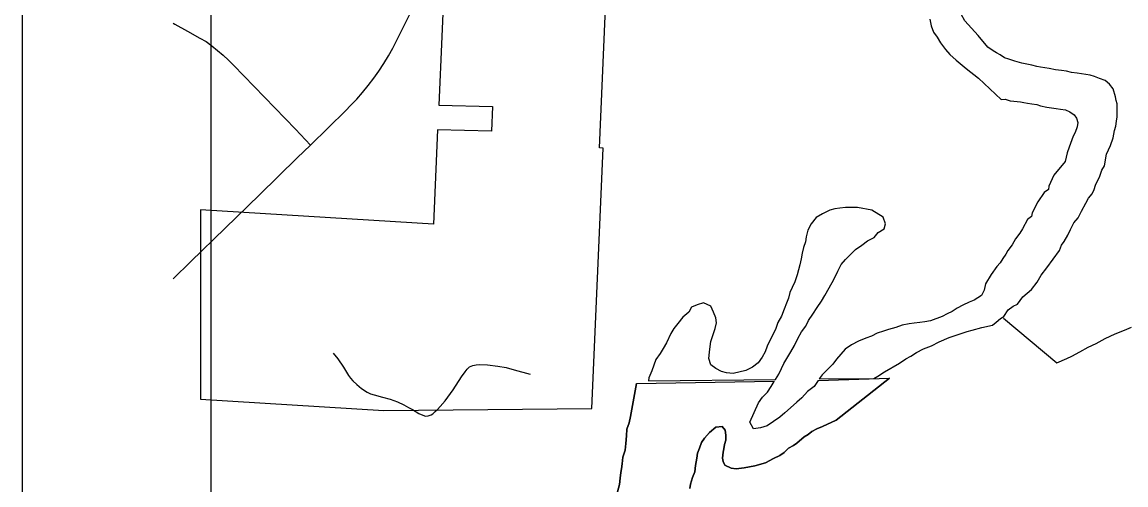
# Model space of a CAD drawing. Extents: x -11.4 to 84.1, y 11.1 to 59.
# Drawn here: x 26.165 to 26.751, y 42.731 to 42.977 of the extents above; entities that cross this region are included whole.
import ezdxf

# ---------------------------------------------------------------- set-up
doc = ezdxf.new("R2010")
doc.units = 0
for name, color, linetype in [('GM_X_City_Street', 7, 'Continuous'), ('GM_X_Corporation', 7, 'Continuous'), ('GM_X_County_Road', 7, 'Continuous'), ('GM_X_Major_River', 7, 'Continuous'), ('GM_X_Minor_River', 7, 'Continuous'), ('GM_X_Township_Road', 7, 'Continuous'), ('SH_Data', 7, 'Continuous')]:
    doc.layers.add(name, color=color, linetype=linetype)

msp = doc.modelspace()

# ---------------------------------------------------------------- linework, layer by layer
at = {"layer": 'GM_X_City_Street'}
msp.add_lwpolyline([(26.33045, 42.80139), (26.33295, 42.79837), (26.33597, 42.79395), (26.33859, 42.78955), (26.33962, 42.78813), (26.34077, 42.78675), (26.34288, 42.78474), (26.34547, 42.78252), (26.34844, 42.7807), (26.35015, 42.77978), (26.35212, 42.7792), (26.35662, 42.77809), (26.36067, 42.77688), (26.36462, 42.77548), (26.36796, 42.77401), (26.37039, 42.77261), (26.37248, 42.77151), (26.37587, 42.76933), (26.37792, 42.76842), (26.37935, 42.768), (26.38086, 42.76812), (26.38237, 42.76869), (26.38322, 42.76915), (26.38455, 42.77032), (26.38583, 42.77149), (26.38712, 42.77306), (26.3898, 42.77606), (26.3941, 42.78191), (26.39855, 42.78875), (26.4004, 42.79153), (26.40154, 42.79294), (26.40284, 42.79406), (26.40451, 42.79479), (26.40622, 42.79516), (26.40807, 42.79535), (26.41224, 42.79516), (26.41773, 42.79448), (26.42219, 42.79369), (26.42642, 42.79257), (26.43493, 42.79023)], dxfattribs=at)
at = {"layer": 'GM_X_Corporation'}
for p, q in [((26.26551, 43.78252), (26.26551, 42.05419)), ((26.25991, 42.87737), (26.25991, 42.77689))]:
    msp.add_line(p, q, dxfattribs=at)
msp.add_lwpolyline([(26.25991, 42.77689), (26.3573, 42.77098), (26.46771, 42.772), (26.47367, 42.91013), (26.47177, 42.91025), (26.47569, 43.00088), (26.38967, 43.0061), (26.38652, 42.93306), (26.41492, 42.93233), (26.41435, 42.91909), (26.38576, 42.91982), (26.3836, 42.86986), (26.25991, 42.87737)], dxfattribs=at)
at = {"layer": 'GM_X_County_Road'}
msp.add_lwpolyline([(26.2454, 42.84079), (26.25479, 42.84992), (26.27305, 42.86769), (26.2913, 42.88547), (26.31136, 42.90509), (26.31833, 42.9118), (26.33711, 42.93022), (26.33962, 42.93276), (26.3429, 42.93621), (26.34602, 42.93977), (26.34901, 42.94344), (26.3519, 42.94722), (26.3546, 42.95109), (26.35721, 42.95505), (26.35968, 42.9591), (26.362, 42.96324), (26.36418, 42.96745), (26.37794, 42.99531)], dxfattribs=at)
at = {"layer": 'GM_X_Major_River'}
for p, q in [((26.49139, 42.78529), (26.56448, 42.78658)), ((26.49774, 42.78663), (26.56514, 42.7874)), ((26.58779, 42.78685), (26.62565, 42.78801)), ((26.58842, 42.78767), (26.61743, 42.788))]:
    msp.add_line(p, q, dxfattribs=at)
for points in [[(26.67282, 42.96989), (26.66566, 42.9778), (26.66376, 42.98122), (26.66262, 42.98463), (26.66186, 42.98767), (26.66109, 42.99147), (26.66071, 42.99526), (26.66071, 43.0021), (26.66108, 43.00552), (26.66146, 43.00817), (26.66296, 43.02185), (26.66371, 43.02526), (26.66447, 43.02792), (26.66636, 43.03096), (26.67172, 43.03728)], [(26.64709, 42.97855), (26.64785, 42.97513), (26.64899, 42.97171), (26.65089, 42.96906), (26.65278, 42.96602), (26.65544, 42.9626), (26.65772, 42.95995), (26.66113, 42.95691), (26.66644, 42.95236), (26.67298, 42.94734)], [(26.67464, 42.81501), (26.68043, 42.81619), (26.6823, 42.81774), (26.68455, 42.81968), (26.68643, 42.82085), (26.68865, 42.82431), (26.69127, 42.82625), (26.69353, 42.82743), (26.6965, 42.83128), (26.69875, 42.83322), (26.701, 42.83516), (26.70397, 42.83901), (26.70618, 42.84284), (26.70916, 42.8467), (26.71584, 42.85593), (26.71693, 42.85861), (26.71842, 42.86054), (26.72026, 42.86399), (26.72173, 42.86706), (26.72357, 42.87051), (26.7258, 42.87321), (26.72765, 42.87666), (26.72985, 42.88088), (26.73133, 42.88356), (26.73319, 42.88588), (26.73429, 42.88817), (26.73501, 42.89047), (26.73611, 42.89277), (26.73722, 42.89469), (26.73829, 42.89851), (26.73977, 42.90081), (26.74081, 42.90691), (26.74301, 42.91151), (26.74446, 42.91572), (26.74515, 42.91953), (26.74588, 42.92183), (26.74621, 42.92449), (26.74655, 42.92678), (26.74651, 42.92944), (26.74647, 42.93134), (26.74643, 42.93362), (26.74603, 42.93552), (26.74561, 42.93741), (26.7444, 42.94157), (26.74246, 42.9442), (26.74015, 42.94607), (26.73709, 42.94716), (26.73442, 42.94825), (26.73212, 42.94898), (26.72984, 42.94932), (26.72756, 42.94966), (26.72527, 42.95), (26.72223, 42.95034), (26.71955, 42.95105), (26.71689, 42.95139), (26.71385, 42.95172), (26.71042, 42.95242), (26.70813, 42.95277), (26.70585, 42.95311), (26.70394, 42.95345), (26.70127, 42.95417), (26.69937, 42.95452), (26.69594, 42.95523), (26.69212, 42.9563), (26.68906, 42.95739), (26.68677, 42.95812), (26.68447, 42.9596), (26.68255, 42.96071), (26.68063, 42.96182), (26.67794, 42.96368), (26.67282, 42.96989)], [(26.67298, 42.94734), (26.68486, 42.93603), (26.68714, 42.93607), (26.68981, 42.93535), (26.69172, 42.93501), (26.69514, 42.93468), (26.69705, 42.93433), (26.69895, 42.93398), (26.70124, 42.93364), (26.7039, 42.9333), (26.70581, 42.93257), (26.70924, 42.93187), (26.71419, 42.93119), (26.71648, 42.93085), (26.71914, 42.93051), (26.72144, 42.92941), (26.72374, 42.92793), (26.72491, 42.92604), (26.72571, 42.92377), (26.72537, 42.92149), (26.72428, 42.91843), (26.72318, 42.91651), (26.72099, 42.91077), (26.7199, 42.90771), (26.71884, 42.90313), (26.71289, 42.89581), (26.71033, 42.89006), (26.70998, 42.88816), (26.70773, 42.8866), (26.70439, 42.8816), (26.70145, 42.87585), (26.7011, 42.87394), (26.69885, 42.87238), (26.69628, 42.8674), (26.6948, 42.86509), (26.69257, 42.86201), (26.69072, 42.85894), (26.6885, 42.85586), (26.68739, 42.85394), (26.68591, 42.85164), (26.68443, 42.84933), (26.68256, 42.8474), (26.67959, 42.84317), (26.67664, 42.83818), (26.67593, 42.83474), (26.67444, 42.8319)], [(26.56514, 42.7874), (26.5669, 42.79023), (26.56841, 42.79327), (26.56954, 42.79592), (26.5718, 42.79934), (26.57331, 42.802), (26.5752, 42.80542), (26.57708, 42.80922), (26.57897, 42.81264), (26.58123, 42.81568), (26.58274, 42.81872), (26.585, 42.82214), (26.58727, 42.82556), (26.58954, 42.82898), (26.59142, 42.83202), (26.59519, 42.83886), (26.5967, 42.84152), (26.59821, 42.84494), (26.6001, 42.84836), (26.60236, 42.85102), (26.60765, 42.85635), (26.61105, 42.85863), (26.61408, 42.86091), (26.61748, 42.86282), (26.61975, 42.86548), (26.62278, 42.86738), (26.62353, 42.87004), (26.62238, 42.87346), (26.61631, 42.87724), (26.60873, 42.87875), (26.60229, 42.87873), (26.59926, 42.87835), (26.59661, 42.87797), (26.59396, 42.8772), (26.59018, 42.8753), (26.58678, 42.87339), (26.58413, 42.86997), (26.58225, 42.86655), (26.5815, 42.86313), (26.58112, 42.86048), (26.58, 42.85744), (26.57925, 42.8544), (26.57887, 42.85136), (26.57812, 42.84832), (26.57662, 42.84301), (26.5755, 42.83921), (26.57399, 42.83617), (26.57286, 42.83351), (26.57211, 42.83047), (26.57098, 42.82781), (26.56985, 42.82477), (26.56834, 42.82098), (26.56646, 42.81756), (26.56533, 42.81452), (26.56382, 42.8111), (26.56193, 42.80768), (26.5608, 42.80502), (26.55968, 42.80198), (26.55817, 42.79932)], [(26.55817, 42.79932), (26.5559, 42.79628), (26.55288, 42.79399), (26.54947, 42.79209), (26.54266, 42.79056), (26.53925, 42.79093), (26.53659, 42.79169), (26.53356, 42.7932), (26.5309, 42.79509), (26.52976, 42.79851), (26.53013, 42.80193), (26.5305, 42.80496), (26.53087, 42.80762), (26.53313, 42.81446), (26.53388, 42.8175), (26.53349, 42.82015), (26.53235, 42.82319), (26.53083, 42.82622), (26.52703, 42.82811), (26.52363, 42.82697), (26.5206, 42.82582), (26.51909, 42.82316), (26.51607, 42.8205), (26.51342, 42.81708), (26.51116, 42.81442), (26.50965, 42.81176), (26.50739, 42.80682), (26.5055, 42.80378), (26.50399, 42.80112), (26.50173, 42.79808), (26.49947, 42.792), (26.49796, 42.7882), (26.49774, 42.78663)], [(26.67444, 42.8319), (26.6706, 42.82951), (26.66795, 42.82837), (26.66454, 42.82684), (26.66152, 42.82532), (26.65887, 42.82342), (26.65622, 42.82227), (26.65358, 42.82075), (26.64752, 42.81846), (26.64449, 42.81807), (26.64184, 42.81769), (26.63881, 42.81731), (26.63616, 42.81692), (26.63237, 42.81615), (26.62897, 42.81501), (26.62518, 42.81386), (26.62253, 42.8131), (26.61912, 42.81195), (26.6161, 42.81043), (26.61307, 42.80929), (26.60929, 42.80776), (26.6055, 42.80586), (26.6021, 42.80357), (26.59756, 42.79825), (26.59568, 42.79559), (26.59001, 42.78989), (26.58842, 42.78767)], [(26.61743, 42.788), (26.61956, 42.78918), (26.62296, 42.79146), (26.63091, 42.79603), (26.63431, 42.79832), (26.63696, 42.79984), (26.63998, 42.80174), (26.64377, 42.80365), (26.64793, 42.80517), (26.65209, 42.80746), (26.65739, 42.80975), (26.66004, 42.81051), (26.66685, 42.8128), (26.6695, 42.81356), (26.67464, 42.81501)], [(26.51972, 42.72959), (26.52008, 42.73188), (26.52118, 42.73531), (26.5223, 42.73836), (26.52265, 42.74179), (26.52337, 42.7456), (26.52373, 42.74827), (26.52485, 42.75094), (26.52596, 42.75399), (26.52746, 42.75628), (26.5301, 42.75934), (26.5335, 42.76203), (26.53691, 42.76244), (26.53845, 42.76054), (26.53886, 42.75788), (26.53888, 42.75522), (26.53814, 42.75293), (26.53778, 42.75064), (26.53742, 42.74874), (26.53706, 42.74569), (26.53746, 42.74379), (26.53824, 42.74189), (26.54167, 42.74039), (26.54434, 42.74003), (26.54852, 42.74044), (26.55421, 42.74162), (26.5599, 42.74318), (26.56406, 42.74549), (26.56747, 42.74703), (26.56974, 42.74857), (26.572, 42.75087), (26.57465, 42.75241), (26.57654, 42.75356), (26.58031, 42.75701), (26.58258, 42.75817), (26.58447, 42.7597), (26.58712, 42.76124), (26.59015, 42.7624), (26.59735, 42.76588), (26.62565, 42.78801)], [(26.62565, 42.78801), (26.59735, 42.76588), (26.59015, 42.7624), (26.58712, 42.76124), (26.58447, 42.7597), (26.58258, 42.75817), (26.58031, 42.75701), (26.57654, 42.75356), (26.57465, 42.75241), (26.572, 42.75087), (26.56974, 42.74857), (26.56747, 42.74703), (26.56406, 42.74549), (26.5599, 42.74318), (26.55421, 42.74162), (26.54852, 42.74044), (26.54434, 42.74003), (26.54167, 42.74039), (26.53824, 42.74189), (26.53746, 42.74379), (26.53706, 42.74569), (26.53742, 42.74874), (26.53778, 42.75064), (26.53814, 42.75293), (26.53888, 42.75522), (26.53886, 42.75788), (26.53845, 42.76054), (26.53691, 42.76244), (26.5335, 42.76203), (26.5301, 42.75934), (26.52746, 42.75628), (26.52596, 42.75399), (26.52485, 42.75094), (26.52373, 42.74827), (26.52337, 42.7456), (26.52265, 42.74179), (26.5223, 42.73836), (26.52118, 42.73531), (26.52008, 42.73188), (26.51972, 42.72959)], [(26.58779, 42.78685), (26.58751, 42.78641), (26.58562, 42.78375), (26.58222, 42.78109), (26.57919, 42.77766), (26.57655, 42.77538), (26.57315, 42.77234), (26.57012, 42.76967), (26.56748, 42.76739), (26.56067, 42.76282), (26.55726, 42.76168), (26.55347, 42.76129), (26.55157, 42.76471), (26.55609, 42.77496), (26.55836, 42.778), (26.561, 42.78067), (26.56289, 42.78371), (26.5644, 42.78637), (26.56448, 42.78658)], [(26.49139, 42.78529), (26.48819, 42.76782), (26.48746, 42.76439), (26.48635, 42.76096), (26.486, 42.75753), (26.48566, 42.75334), (26.48531, 42.74992), (26.4842, 42.7461), (26.48385, 42.74268), (26.4835, 42.74001), (26.48313, 42.73811), (26.48278, 42.73506), (26.48243, 42.73163), (26.48133, 42.72782)], [(26.48133, 42.72782), (26.48243, 42.73163), (26.48278, 42.73506), (26.48313, 42.73811), (26.4835, 42.74001), (26.48385, 42.74268), (26.4842, 42.7461), (26.48531, 42.74992), (26.48566, 42.75334), (26.486, 42.75753), (26.48635, 42.76096), (26.48746, 42.76439), (26.48819, 42.76782), (26.49139, 42.78529)]]:
    msp.add_lwpolyline(points, dxfattribs=at)
at = {"layer": 'GM_X_Minor_River'}
msp.add_lwpolyline([(26.68624, 42.81994), (26.71457, 42.79622), (26.71985, 42.79858), (26.72248, 42.79977), (26.72662, 42.80212), (26.73114, 42.80447), (26.73529, 42.80644), (26.74018, 42.80918), (26.74546, 42.81155), (26.75036, 42.81353), (26.75413, 42.81512)], dxfattribs=at)
at = {"layer": 'GM_X_Township_Road'}
msp.add_lwpolyline([(26.2454, 42.97649), (26.24631, 42.97597), (26.25307, 42.97233), (26.25958, 42.96856), (26.26297, 42.9668), (26.26605, 42.96448), (26.26903, 42.96206), (26.27197, 42.95953), (26.27481, 42.9569), (26.27756, 42.95419), (26.29401, 42.93726), (26.31047, 42.92032), (26.31833, 42.9118)], dxfattribs=at)
at = {"layer": 'SH_Data'}
msp.add_line((26.16529, 47.54828), (26.16529, 40.54828), dxfattribs=at)

doc.saveas('drawing.dxf')
